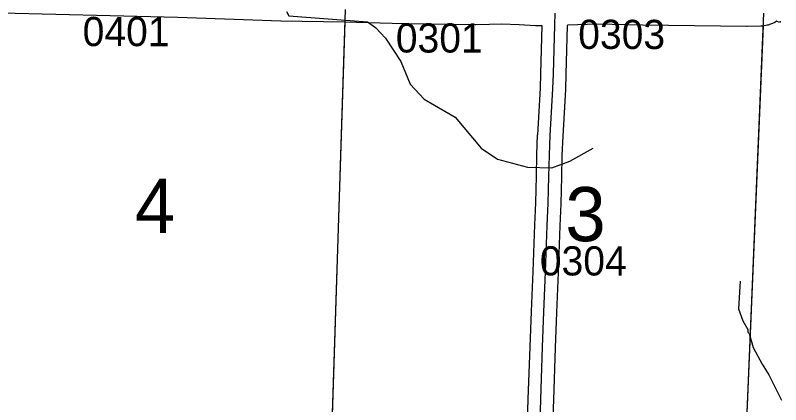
# Model space of a CAD drawing. Extents: x -157.2 to -99.3, y 12.2 to 46.2.
# Drawn here: x -126.843 to -125.008, y 21.459 to 22.393 of the extents above; entities that cross this region are included whole.
import ezdxf

# ---------------------------------------------------------------- set-up
doc = ezdxf.new("R2010")
doc.units = 0
for name, color, linetype in [('tdCoHydroRiver', 7, 'Continuous'), ('tdCoSecRdNmbr', 7, 'Continuous'), ('tdCoSecRteBand', 7, 'Continuous'), ('tdCoSecRteCL', 7, 'Continuous'), ('tdCoSectLine', 7, 'Continuous'), ('tdCoSectLinePart', 7, 'Continuous'), ('tdCoSectNmbr', 7, 'Continuous'), ('tdCoSurfGravel', 7, 'Continuous')]:
    doc.layers.add(name, color=color, linetype=linetype)

msp = doc.modelspace()

# ---------------------------------------------------------------- linework, layer by layer
at = {"layer": 'tdCoHydroRiver'}
for points in [[(-126.1932, 22.402), (-126.1872, 22.3923), (-125.9983, 22.3774), (-125.9797, 22.3642), (-125.9552, 22.3383), (-125.9189, 22.282), (-125.8968, 22.2277), (-125.8631, 22.192), (-125.7886, 22.1488), (-125.7261, 22.0744), (-125.6874, 22.0481), (-125.6154, 22.0286), (-125.557, 22.027), (-125.5139, 22.0431), (-125.4578, 22.0746)], [(-125.1056, 21.7551), (-125.1091, 21.689), (-125.0989, 21.6602), (-125.0868, 21.6394), (-125.087, 21.6331), (-125.084, 21.6298), (-125.0739, 21.5964), (-125.0529, 21.5563), (-125.0363, 21.5306), (-125.0065, 21.4698)]]:
    msp.add_lwpolyline(points, dxfattribs=at)
at = {"layer": 'tdCoSecRteBand'}
for points in [[(-125.6156, 21.3949), (-125.6132, 21.4725), (-125.6132, 21.4726), (-125.6132, 21.4726), (-125.609, 21.5979), (-125.609, 21.598), (-125.609, 21.598), (-125.6058, 21.6826), (-125.6058, 21.6827), (-125.6058, 21.6827), (-125.6019, 21.7783), (-125.5979, 21.8902), (-125.5979, 21.8903), (-125.5979, 21.8905), (-125.5954, 21.9435), (-125.5937, 22.0072), (-125.5927, 22.0586), (-125.5927, 22.059), (-125.5927, 22.0593), (-125.5908, 22.1062), (-125.5907, 22.1064), (-125.5907, 22.1066), (-125.5843, 22.2182), (-125.5831, 22.2535), (-125.58, 22.3678), (-125.5943, 22.368), (-125.595, 22.368), (-125.5956, 22.368), (-125.6351, 22.3703), (-125.6775, 22.3719), (-125.706, 22.3712), (-125.7386, 22.37), (-125.7394, 22.37), (-125.7402, 22.37), (-125.9101, 22.3727), (-125.9103, 22.3727), (-125.9105, 22.3727), (-126.0536, 22.3769), (-126.2055, 22.3794), (-126.2058, 22.3794), (-126.2061, 22.3794), (-126.4533, 22.3882), (-126.6158, 22.3917), (-126.6158, 22.3917), (-126.6159, 22.3917), (-126.8758, 22.3981)], [(-125.0079, 22.377), (-125.0088, 22.3774), (-125.0103, 22.3779), (-125.0113, 22.3757), (-125.0185, 22.3794), (-125.022, 22.376), (-125.0278, 22.3737), (-125.0354, 22.3708), (-125.038, 22.3698), (-125.0408, 22.3692), (-125.0514, 22.3673), (-125.0537, 22.3668), (-125.0562, 22.3668), (-125.089, 22.366), (-125.0895, 22.366), (-125.09, 22.366), (-125.3394, 22.3692), (-125.3395, 22.3692), (-125.3396, 22.3692), (-125.449, 22.3717), (-125.5182, 22.3693), (-125.5182, 22.3692), (-125.5199, 22.3691), (-125.5199, 22.3686), (-125.5231, 22.2518), (-125.5231, 22.2517), (-125.5232, 22.2516), (-125.5244, 22.2158), (-125.5244, 22.2155), (-125.5244, 22.2151), (-125.5308, 22.1034), (-125.5328, 22.0571), (-125.5337, 22.0059), (-125.5337, 22.0058), (-125.5337, 22.0057), (-125.5355, 21.9416), (-125.5355, 21.9413), (-125.5355, 21.941), (-125.538, 21.8879), (-125.5419, 21.7761), (-125.5419, 21.776), (-125.5419, 21.7759), (-125.5458, 21.6803), (-125.549, 21.5958), (-125.5532, 21.4706), (-125.5557, 21.3924)]]:
    msp.add_lwpolyline(points, dxfattribs=at)
at = {"layer": 'tdCoSecRteCL'}
msp.add_lwpolyline([(-125.5866, 21.3633), (-125.5832, 21.4716), (-125.579, 21.5969), (-125.5758, 21.6815), (-125.5719, 21.7772), (-125.5679, 21.8891), (-125.5655, 21.9424), (-125.5637, 22.0065), (-125.5628, 22.058), (-125.5608, 22.1049), (-125.5544, 22.2169), (-125.5531, 22.2526), (-125.5499, 22.3695), (-125.549, 22.3984)], dxfattribs=at)
at = {"layer": 'tdCoSectLine'}
for points in [[(-126.0841, 21.3833), (-126.0513, 22.4068)], [(-125.0927, 21.3452), (-125.0483, 22.3984)]]:
    msp.add_lwpolyline(points, dxfattribs=at)
at = {"layer": 'tdCoSectLinePart'}
for points in [[(-126.0831, 21.4134), (-126.0523, 22.3769)], [(-125.0927, 21.3452), (-125.0496, 22.3678)]]:
    msp.add_lwpolyline(points, dxfattribs=at)
at = {"layer": 'tdCoSurfGravel'}
msp.add_lwpolyline([(-125.5866, 21.3633), (-125.5832, 21.4716), (-125.579, 21.5969), (-125.5758, 21.6815), (-125.5719, 21.7772), (-125.5679, 21.8891), (-125.5655, 21.9424), (-125.5637, 22.0065), (-125.5628, 22.058), (-125.5608, 22.1049), (-125.5544, 22.2169), (-125.5531, 22.2526), (-125.5499, 22.3695), (-125.549, 22.3984)], dxfattribs=at)

# ---------------------------------------------------------------- texts
at = {"layer": 'tdCoSecRdNmbr'}
for s, rotation, p in [('0401', 359.9036, (-126.6815, 22.3194)), ('0303', 359.9045, (-125.4936, 22.3126)), ('0301', 359.9042, (-125.9308, 22.304)), ('0304', 359.9045, (-125.5856, 21.7692))]:
    msp.add_text(s, height=0.07, rotation=rotation, dxfattribs=at).set_placement(p)
at = {"layer": 'tdCoSectNmbr'}
for s, rotation, p in [('4', 359.9037, (-126.5564, 21.871)), ('3', 359.9045, (-125.5246, 21.8513))]:
    msp.add_text(s, height=0.13, rotation=rotation, dxfattribs=at).set_placement(p)

doc.saveas('drawing.dxf')
